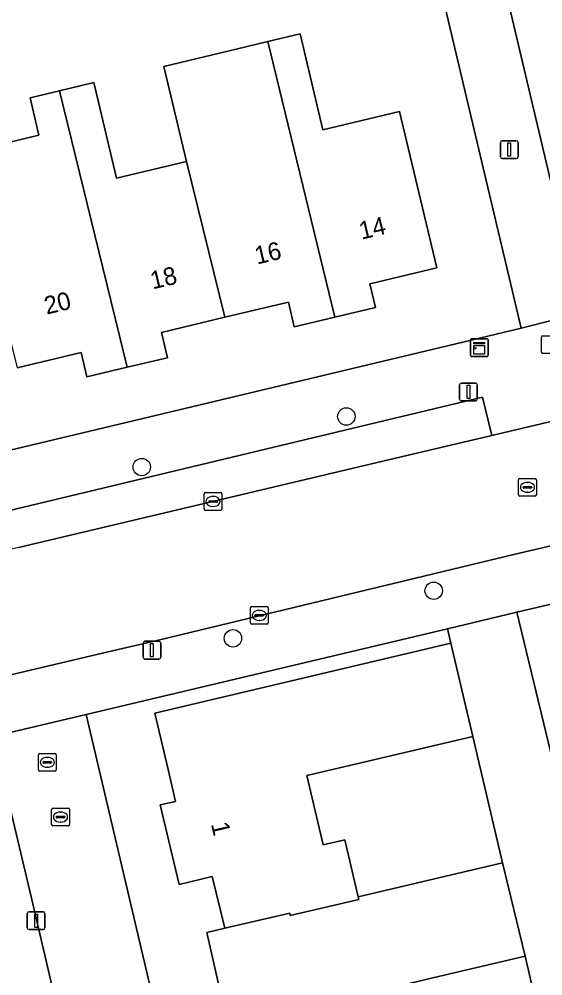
# Model space of a CAD drawing. Extents: x 158031 to 159244, y 380104 to 381214.
# Drawn here: x 158542.1 to 158571.6, y 380670.9 to 380724.7 of the extents above; entities that cross this region are included whole.
import ezdxf

# ---------------------------------------------------------------- set-up
doc = ezdxf.new("R2010")
doc.units = 0
for name, color, linetype in [('IMGEO_Boom', 7, 'Continuous'), ('IMGEO_Brandkraan', 7, 'Continuous'), ('IMGEO_Erf', 7, 'Continuous'), ('IMGEO_Groenvoorziening', 7, 'Continuous'), ('IMGEO_Kast', 7, 'Continuous'), ('IMGEO_Kolk', 7, 'Continuous'), ('IMGEO_Lichtmast', 7, 'Continuous'), ('IMGEO_Muur', 7, 'Continuous'), ('IMGEO_Pand', 7, 'Continuous'), ('IMGEO_Pand_nummerreeks', 7, 'Continuous'), ('IMGEO_Parkeervlak_open', 7, 'Continuous'), ('IMGEO_Rijbaan_lokaal_gesloten', 7, 'Continuous'), ('IMGEO_Rijbaan_lokaal_open', 7, 'Continuous'), ('IMGEO_Rioolput', 7, 'Continuous'), ('IMGEO_Voetpad_open', 7, 'Continuous')]:
    doc.layers.add(name, color=color, linetype=linetype)

msp = doc.modelspace()

# ---------------------------------------------------------------- linework, layer by layer
at = {"layer": 'IMGEO_Boom'}
for centre in [(158560.511, 380702.333), (158549.003, 380699.492), (158565.424, 380692.54), (158554.131, 380689.865)]:
    msp.add_circle(centre, 0.489, dxfattribs=at)
at = {"layer": 'IMGEO_Brandkraan'}
for p, q in [((158571.493, 380705.941), (158571.493, 380706.793)), ((158571.568, 380706.867), (158572.42, 380706.867)), ((158572.42, 380705.867), (158571.568, 380705.867))]:
    msp.add_line(p, q, dxfattribs=at)
for points in [[(158571.493, 380705.941), (158571.493, 380706.793)], [(158571.568, 380706.867), (158572.42, 380706.867)], [(158572.42, 380705.867), (158571.568, 380705.867)]]:
    msp.add_lwpolyline(points, dxfattribs=at)
for centre, start, end in [((158571.57, 380706.791), 91.552, 178.448), ((158571.57, 380706.791), 91.552, 178.448), ((158571.57, 380705.943), 181.552, 268.448), ((158571.57, 380705.943), 181.552, 268.448)]:
    msp.add_arc(centre, 0.0765, start, end, dxfattribs=at)
at = {"layer": 'IMGEO_Erf'}
for points in [[(158588.547, 380730.227), (158590.405, 380730.671), (158592.215, 380731.104), (158593.505, 380725.71), (158597.522, 380726.67), (158596.722, 380730.128), (158600.454, 380731.021), (158599.987, 380733.015), (158599.363, 380735.675), (158601.129, 380736.089), (158600.705, 380737.896), (158568.508, 380730.343), (158573.761, 380708.16), (158615.556, 380718.152)], [(158500, 380690.536), (158567.068, 380706.513), (158570.352, 380707.295), (158564.728, 380731.038), (158521.04, 380720.689)], [(158539.017, 380717.139), (158543.215, 380718.138), (158542.713, 380720.245), (158544.373, 380720.64), (158546.305, 380721.1), (158547.586, 380715.722), (158551.511, 380716.657), (158550.237, 380722.009), (158554.309, 380722.977), (158556.096, 380723.402), (158557.909, 380723.834), (158559.192, 380718.445), (158563.503, 380719.471), (158565.595, 380710.683), (158561.835, 380709.788), (158562.15, 380708.464), (158559.87, 380707.921), (158557.58, 380707.376), (158557.251, 380708.757), (158553.68, 380707.906), (158550.109, 380707.056), (158550.447, 380705.638), (158548.179, 380705.098), (158545.917, 380704.559), (158545.592, 380705.924), (158541.989, 380705.066)], [(158553.401, 380670.117), (158552.668, 380673.331), (158553.676, 380673.568), (158552.968, 380676.473), (158551.102, 380676.035), (158550.042, 380680.516), (158550.907, 380680.701), (158550.486, 380682.497), (158549.745, 380685.66), (158566.395, 380689.602), (158566.205, 380690.407), (158545.869, 380685.589), (158557.728, 380635.248)], [(158552.228, 380634.958), (158542.799, 380675.266), (158540.619, 380684.345), (158526.735, 380681.036), (158440.512, 380660.757)]]:
    msp.add_lwpolyline(points, dxfattribs=at)
for points in [[(158567.635, 380684.354), (158562.769, 380683.206), (158558.292, 380682.15), (158559.211, 380678.257), (158560.428, 380678.544), (158561.184, 380675.343), (158564.433, 380676.109), (158569.299, 380677.257)], [(158570.565, 380672.002), (158565.699, 380670.854), (158561.212, 380669.796), (158562.122, 380665.903), (158563.349, 380666.191), (158564.1, 380662.98), (158567.36, 380663.749), (158572.226, 380664.897)]]:
    msp.add_lwpolyline(points, close=True, dxfattribs=at)
at = {"layer": 'IMGEO_Groenvoorziening'}
msp.add_lwpolyline([(158566.205, 380690.407), (158566.395, 380689.602), (158567.635, 380684.354), (158569.299, 380677.257), (158570.565, 380672.002), (158572.226, 380664.897), (158573.473, 380659.64), (158575.143, 380652.539), (158576.398, 380647.273), (158578.16, 380640.119), (158570.056, 380638.184), (158561.631, 380636.195), (158560.659, 380635.948), (158560.791, 380635.377), (158578.235, 380639.51), (158579.03, 380639.698), (158578.836, 380640.425), (158579.128, 380640.493), (158579.059, 380640.785), (158582.005, 380641.477), (158581.944, 380641.77), (158582.087, 380641.801), (158570.101, 380691.331)], close=True, dxfattribs=at)
at = {"layer": 'IMGEO_Kast'}
for p, q in [((158567.488, 380705.779), (158567.488, 380706.62)), ((158567.488, 380706.62), (158567.488, 380705.779)), ((158567.563, 380706.704), (158568.404, 380706.704)), ((158568.404, 380706.704), (158567.563, 380706.704)), ((158568.488, 380706.629), (158568.488, 380705.788)), ((158568.488, 380705.788), (158568.488, 380706.629)), ((158568.413, 380705.704), (158567.572, 380705.704)), ((158567.572, 380705.704), (158568.413, 380705.704))]:
    msp.add_line(p, q, dxfattribs=at)
for points in [[(158567.683, 380706.494), (158568.283, 380706.494), (158568.283, 380706.409), (158567.683, 380706.409), (158567.683, 380706.494)], [(158567.683, 380706.319), (158568.283, 380706.319), (158568.283, 380705.83), (158567.683, 380705.83), (158567.683, 380706.319)]]:
    msp.add_lwpolyline(points, dxfattribs=at)
msp.add_circle((158567.767, 380706.168), 0.0377, dxfattribs=at)
for centre, start, end in [((158567.566, 380706.626), 92.4484, 184.2845), ((158567.566, 380706.626), 92.4484, 184.2845), ((158568.41, 380706.626), 2.4484, 94.2845), ((158568.41, 380706.626), 2.4484, 94.2845), ((158567.566, 380705.782), 182.4484, 274.2845), ((158567.566, 380705.782), 182.4484, 274.2845), ((158568.41, 380705.782), 272.4484, 4.2845), ((158568.41, 380705.782), 272.4484, 4.2845)]:
    msp.add_arc(centre, 0.0779, start, end, dxfattribs=at)
at = {"layer": 'IMGEO_Kolk'}
for p, q in [((158552.513, 380697.132), (158552.513, 380697.984)), ((158552.588, 380698.058), (158553.44, 380698.058)), ((158552.815, 380697.601), (158553.213, 380697.601)), ((158553.001, 380697.838), (158553.026, 380697.838)), ((158553.514, 380697.984), (158553.514, 380697.132)), ((158553.44, 380697.058), (158552.588, 380697.058)), ((158552.772, 380697.552), (158552.772, 380697.564)), ((158553.21, 380697.515), (158552.812, 380697.515)), ((158553.024, 380697.278), (158552.999, 380697.278)), ((158553.256, 380697.564), (158553.256, 380697.552)), ((158555.111, 380690.73), (158555.111, 380691.582)), ((158555.186, 380691.656), (158556.038, 380691.656)), ((158555.37, 380691.15), (158555.37, 380691.162)), ((158555.413, 380691.199), (158555.811, 380691.199)), ((158555.599, 380691.436), (158555.624, 380691.436)), ((158555.854, 380691.162), (158555.854, 380691.15)), ((158556.112, 380691.582), (158556.112, 380690.73)), ((158556.038, 380690.656), (158555.186, 380690.656)), ((158555.808, 380691.113), (158555.41, 380691.113)), ((158555.622, 380690.876), (158555.597, 380690.876)), ((158543.928, 380679.396), (158543.928, 380680.248)), ((158544.003, 380680.322), (158544.855, 380680.322)), ((158544.23, 380679.865), (158544.628, 380679.865)), ((158544.416, 380680.102), (158544.441, 380680.102)), ((158544.929, 380680.248), (158544.929, 380679.396)), ((158544.855, 380679.322), (158544.003, 380679.322)), ((158544.187, 380679.816), (158544.187, 380679.828)), ((158544.625, 380679.779), (158544.227, 380679.779)), ((158544.439, 380679.542), (158544.414, 380679.542)), ((158544.671, 380679.828), (158544.671, 380679.816))]:
    msp.add_line(p, q, dxfattribs=at)
for points in [[(158552.513, 380697.132), (158552.513, 380697.984)], [(158552.588, 380698.058), (158553.44, 380698.058)], [(158553.514, 380697.984), (158553.514, 380697.132)], [(158553.44, 380697.058), (158552.588, 380697.058)], [(158555.111, 380690.73), (158555.111, 380691.582)], [(158555.186, 380691.656), (158556.038, 380691.656)], [(158556.112, 380691.582), (158556.112, 380690.73)], [(158556.038, 380690.656), (158555.186, 380690.656)], [(158543.928, 380679.396), (158543.928, 380680.248)], [(158544.003, 380680.322), (158544.855, 380680.322)], [(158544.929, 380680.248), (158544.929, 380679.396)], [(158544.855, 380679.322), (158544.003, 380679.322)]]:
    msp.add_lwpolyline(points, dxfattribs=at)
for centre, radius, start, end in [((158552.59, 380697.982), 0.0765, 91.552, 178.448), ((158552.59, 380697.982), 0.0765, 91.552, 178.448), ((158552.812, 380697.561), 0.0403, 85.8775, 175.7526), ((158553.217, 380697.563), 0.0386, 1.7309, 96.639), ((158553.438, 380697.982), 0.0765, 1.552, 88.448), ((158553.438, 380697.982), 0.0765, 1.552, 88.448), ((158552.59, 380697.134), 0.0765, 181.552, 268.448), ((158552.59, 380697.134), 0.0765, 181.552, 268.448), ((158552.809, 380697.551), 0.0366, 178.938, 274.7102), ((158553.213, 380697.558), 0.043, 264.8664, 352.4533), ((158553.438, 380697.134), 0.0765, 271.552, 358.448), ((158553.438, 380697.134), 0.0765, 271.552, 358.448), ((158555.188, 380691.58), 0.0765, 91.552, 178.448), ((158555.188, 380691.58), 0.0765, 91.552, 178.448), ((158555.41, 380691.159), 0.0403, 85.8775, 175.7526), ((158555.407, 380691.149), 0.0366, 178.938, 274.7102), ((158555.811, 380691.156), 0.043, 264.8664, 352.4533), ((158555.815, 380691.161), 0.0386, 1.7309, 96.639), ((158556.036, 380691.58), 0.0765, 1.552, 88.448), ((158556.036, 380691.58), 0.0765, 1.552, 88.448), ((158555.188, 380690.732), 0.0765, 181.552, 268.448), ((158555.188, 380690.732), 0.0765, 181.552, 268.448), ((158556.036, 380690.732), 0.0765, 271.552, 358.448), ((158556.036, 380690.732), 0.0765, 271.552, 358.448), ((158544.005, 380680.246), 0.0765, 91.552, 178.448), ((158544.005, 380680.246), 0.0765, 91.552, 178.448), ((158544.227, 380679.825), 0.0403, 85.8775, 175.7526), ((158544.632, 380679.827), 0.0386, 1.7309, 96.639), ((158544.853, 380680.246), 0.0765, 1.552, 88.448), ((158544.853, 380680.246), 0.0765, 1.552, 88.448), ((158544.005, 380679.398), 0.0765, 181.552, 268.448), ((158544.005, 380679.398), 0.0765, 181.552, 268.448), ((158544.224, 380679.815), 0.0366, 178.938, 274.7102), ((158544.628, 380679.822), 0.043, 264.8664, 352.4533), ((158544.853, 380679.398), 0.0765, 271.552, 358.448), ((158544.853, 380679.398), 0.0765, 271.552, 358.448)]:
    msp.add_arc(centre, radius, start, end, dxfattribs=at)
for centre, major_axis, ratio, start_param, end_param in [((158553, 380697.558), (-0.387, 0.002), 0.722429, 4.712389, 7.853982), ((158553.025, 380697.558), (-0.39, 0.002), 0.717154, 1.570796, 4.712389), ((158555.598, 380691.156), (-0.387, 0.002), 0.722429, 4.712389, 7.853982), ((158555.623, 380691.156), (-0.39, 0.002), 0.717154, 1.570796, 4.712389), ((158544.415, 380679.822), (-0.387, 0.002), 0.722429, 4.712389, 7.853982), ((158544.44, 380679.822), (-0.39, 0.002), 0.717154, 1.570796, 4.712389)]:
    msp.add_ellipse(centre, major_axis=major_axis, ratio=ratio, start_param=start_param, end_param=end_param, dxfattribs=at)
at = {"layer": 'IMGEO_Lichtmast'}
for p, q in [((158569.179, 380716.93), (158569.179, 380717.73)), ((158569.179, 380717.73), (158569.179, 380716.93)), ((158569.279, 380717.83), (158570.069, 380717.83)), ((158570.069, 380717.83), (158569.279, 380717.83)), ((158570.169, 380717.73), (158570.169, 380716.93)), ((158570.169, 380716.93), (158570.169, 380717.73)), ((158570.069, 380716.83), (158569.279, 380716.83)), ((158569.279, 380716.83), (158570.069, 380716.83)), ((158566.883, 380703.31), (158566.883, 380704.11)), ((158566.883, 380704.11), (158566.883, 380703.31)), ((158566.983, 380704.21), (158567.773, 380704.21)), ((158567.773, 380704.21), (158566.983, 380704.21)), ((158567.873, 380704.11), (158567.873, 380703.31)), ((158567.873, 380703.31), (158567.873, 380704.11)), ((158567.773, 380703.21), (158566.983, 380703.21)), ((158566.983, 380703.21), (158567.773, 380703.21)), ((158549.079, 380688.801), (158549.079, 380689.601)), ((158549.079, 380689.601), (158549.079, 380688.801)), ((158549.179, 380689.701), (158549.969, 380689.701)), ((158549.969, 380689.701), (158549.179, 380689.701)), ((158550.069, 380689.601), (158550.069, 380688.801)), ((158550.069, 380688.801), (158550.069, 380689.601)), ((158549.969, 380688.701), (158549.179, 380688.701)), ((158549.179, 380688.701), (158549.969, 380688.701)), ((158542.661, 380674.498), (158543.451, 380674.498)), ((158543.451, 380674.498), (158542.661, 380674.498)), ((158542.561, 380673.598), (158542.561, 380674.398)), ((158542.561, 380674.398), (158542.561, 380673.598)), ((158543.551, 380674.398), (158543.551, 380673.598)), ((158543.551, 380673.598), (158543.551, 380674.398)), ((158543.451, 380673.498), (158542.661, 380673.498)), ((158542.661, 380673.498), (158543.451, 380673.498))]:
    msp.add_line(p, q, dxfattribs=at)
for points in [[(158569.599, 380717.705), (158569.749, 380717.705), (158569.749, 380716.955), (158569.599, 380716.955), (158569.599, 380717.705)], [(158567.303, 380704.085), (158567.453, 380704.085), (158567.453, 380703.335), (158567.303, 380703.335), (158567.303, 380704.085)], [(158549.499, 380689.576), (158549.649, 380689.576), (158549.649, 380688.826), (158549.499, 380688.826), (158549.499, 380689.576)], [(158542.981, 380674.373), (158543.131, 380674.373), (158543.131, 380673.623), (158542.981, 380673.623), (158542.981, 380674.373)]]:
    msp.add_lwpolyline(points, dxfattribs=at)
for centre, start, end in [((158569.279, 380717.73), 90, 180), ((158569.279, 380717.73), 90, 180), ((158570.069, 380717.73), 0, 90), ((158570.069, 380717.73), 360, 90), ((158569.279, 380716.93), 180, 270), ((158569.279, 380716.93), 180, 270), ((158570.069, 380716.93), 270, 0), ((158570.069, 380716.93), 270, 0), ((158566.983, 380704.11), 90, 180), ((158566.983, 380704.11), 90, 180), ((158567.773, 380704.11), 0, 90), ((158567.773, 380704.11), 360, 90), ((158566.983, 380703.31), 180, 270), ((158566.983, 380703.31), 180, 270), ((158567.773, 380703.31), 270, 0), ((158567.773, 380703.31), 270, 0), ((158549.179, 380689.601), 90, 180), ((158549.179, 380689.601), 90, 180), ((158549.969, 380689.601), 0, 90), ((158549.969, 380689.601), 360, 90), ((158549.179, 380688.801), 180, 270), ((158549.179, 380688.801), 180, 270), ((158549.969, 380688.801), 270, 0), ((158549.969, 380688.801), 270, 0), ((158542.661, 380674.398), 90, 180), ((158542.661, 380674.398), 90, 180), ((158543.451, 380674.398), 0, 90), ((158543.451, 380674.398), 360, 90), ((158542.661, 380673.598), 180, 270), ((158542.661, 380673.598), 180, 270), ((158543.451, 380673.598), 270, 0), ((158543.451, 380673.598), 270, 0)]:
    msp.add_arc(centre, 0.1, start, end, dxfattribs=at)
at = {"layer": 'IMGEO_Muur'}
msp.add_lwpolyline([(158540.619, 380684.345), (158542.799, 380675.266)], dxfattribs=at)
at = {"layer": 'IMGEO_Pand'}
for points in [[(158556.096, 380723.402), (158554.309, 380722.977), (158550.237, 380722.009), (158551.511, 380716.657), (158553.68, 380707.906), (158557.251, 380708.757), (158557.58, 380707.376), (158559.87, 380707.921)], [(158556.096, 380723.402), (158559.87, 380707.921), (158562.15, 380708.464), (158561.835, 380709.788), (158565.595, 380710.683), (158563.503, 380719.471), (158559.192, 380718.445), (158557.909, 380723.834)], [(158548.179, 380705.098), (158550.447, 380705.638), (158550.109, 380707.056), (158553.68, 380707.906), (158551.511, 380716.657), (158547.586, 380715.722), (158546.305, 380721.1), (158544.373, 380720.64)], [(158544.373, 380720.64), (158542.713, 380720.245), (158543.215, 380718.138), (158539.017, 380717.139), (158539.801, 380713.845), (158541.989, 380705.066), (158545.592, 380705.924), (158545.917, 380704.559), (158548.179, 380705.098)], [(158561.184, 380675.343), (158560.428, 380678.544), (158559.211, 380678.257), (158558.292, 380682.15), (158562.769, 380683.206), (158567.635, 380684.354), (158566.395, 380689.602), (158549.745, 380685.66), (158550.486, 380682.497), (158550.907, 380680.701), (158550.042, 380680.516), (158551.102, 380676.035), (158552.968, 380676.473), (158553.676, 380673.568), (158557.325, 380674.426), (158557.359, 380674.28), (158561.218, 380675.197)], [(158564.1, 380662.98), (158563.349, 380666.191), (158562.122, 380665.903), (158561.212, 380669.796), (158565.699, 380670.854), (158570.565, 380672.002), (158569.299, 380677.257), (158564.433, 380676.109), (158561.184, 380675.343), (158561.218, 380675.197), (158557.359, 380674.28), (158557.325, 380674.426), (158553.676, 380673.568), (158552.668, 380673.331), (158553.401, 380670.117), (158553.804, 380668.347), (158552.964, 380668.161), (158554.019, 380663.668), (158559.544, 380664.979), (158560.213, 380662.065), (158560.247, 380661.919), (158564.134, 380662.834)]]:
    msp.add_lwpolyline(points, close=True, dxfattribs=at)
at = {"layer": 'IMGEO_Parkeervlak_open'}
msp.add_lwpolyline([(158542.058, 380694.963), (158562.571, 380699.819), (158568.7, 380701.266), (158568.163, 380703.411), (158500, 380687.103)], dxfattribs=at)
at = {"layer": 'IMGEO_Rijbaan_lokaal_gesloten'}
for points in [[(158606.86, 380710.387), (158593.579, 380707.143), (158575.987, 380702.987), (158568.7, 380701.266), (158562.571, 380699.819), (158542.058, 380694.963), (158511.485, 380687.697), (158500, 380684.965), (158478.511, 380679.852), (158472.929, 380678.524), (158465.555, 380676.768), (158464.498, 380676.516), (158456.256, 380674.553), (158428.391, 380668.017)], [(158468.629, 380670.535), (158475.98, 380672.286), (158488.915, 380675.368), (158493.013, 380676.331), (158496.254, 380677.093), (158500, 380677.974), (158508.664, 380680), (158511.898, 380680.77), (158515.63, 380681.659), (158534.596, 380686.174), (158538.203, 380687.002), (158546.861, 380689.045), (158549.705, 380689.705), (158569.612, 380694.494), (158570.81, 380694.782), (158596.549, 380700.81), (158610.098, 380703.953)]]:
    msp.add_lwpolyline(points, dxfattribs=at)
at = {"layer": 'IMGEO_Rijbaan_lokaal_open'}
msp.add_lwpolyline([(158545.869, 380685.589), (158540.619, 380684.345), (158542.799, 380675.266), (158552.228, 380634.958), (158552.455, 380633.99), (158557.728, 380635.248)], close=True, dxfattribs=at)
at = {"layer": 'IMGEO_Rioolput'}
for p, q in [((158570.201, 380697.926), (158570.201, 380698.778)), ((158570.276, 380698.852), (158571.128, 380698.852)), ((158571.202, 380698.778), (158571.202, 380697.926)), ((158570.46, 380698.346), (158570.46, 380698.358)), ((158570.898, 380698.309), (158570.5, 380698.309)), ((158570.503, 380698.395), (158570.901, 380698.395)), ((158570.689, 380698.632), (158570.714, 380698.632)), ((158570.944, 380698.358), (158570.944, 380698.346)), ((158571.128, 380697.852), (158570.276, 380697.852)), ((158570.712, 380698.072), (158570.687, 380698.072)), ((158543.187, 380682.471), (158543.187, 380683.323)), ((158543.262, 380683.397), (158544.114, 380683.397)), ((158543.675, 380683.177), (158543.7, 380683.177)), ((158544.188, 380683.323), (158544.188, 380682.471)), ((158543.446, 380682.891), (158543.446, 380682.903)), ((158543.884, 380682.854), (158543.486, 380682.854)), ((158543.489, 380682.94), (158543.887, 380682.94)), ((158543.698, 380682.617), (158543.673, 380682.617)), ((158543.93, 380682.903), (158543.93, 380682.891)), ((158544.114, 380682.397), (158543.262, 380682.397))]:
    msp.add_line(p, q, dxfattribs=at)
for points in [[(158570.201, 380697.926), (158570.201, 380698.778)], [(158570.276, 380698.852), (158571.128, 380698.852)], [(158571.202, 380698.778), (158571.202, 380697.926)], [(158571.128, 380697.852), (158570.276, 380697.852)], [(158543.187, 380682.471), (158543.187, 380683.323)], [(158543.262, 380683.397), (158544.114, 380683.397)], [(158544.188, 380683.323), (158544.188, 380682.471)], [(158544.114, 380682.397), (158543.262, 380682.397)]]:
    msp.add_lwpolyline(points, dxfattribs=at)
for centre, radius, start, end in [((158570.278, 380698.776), 0.0765, 91.552, 178.448), ((158570.278, 380698.776), 0.0765, 91.552, 178.448), ((158571.126, 380698.776), 0.0765, 1.552, 88.448), ((158571.126, 380698.776), 0.0765, 1.552, 88.448), ((158570.5, 380698.355), 0.0403, 85.8775, 175.7526), ((158570.497, 380698.345), 0.0366, 178.938, 274.7102), ((158570.901, 380698.352), 0.043, 264.8664, 352.4533), ((158570.905, 380698.357), 0.0386, 1.7309, 96.639), ((158570.278, 380697.928), 0.0765, 181.552, 268.448), ((158570.278, 380697.928), 0.0765, 181.552, 268.448), ((158571.126, 380697.928), 0.0765, 271.552, 358.448), ((158571.126, 380697.928), 0.0765, 271.552, 358.448), ((158543.264, 380683.321), 0.0765, 91.552, 178.448), ((158543.264, 380683.321), 0.0765, 91.552, 178.448), ((158544.112, 380683.321), 0.0765, 1.552, 88.448), ((158544.112, 380683.321), 0.0765, 1.552, 88.448), ((158543.486, 380682.9), 0.0403, 85.8775, 175.7526), ((158543.483, 380682.89), 0.0366, 178.938, 274.7102), ((158543.887, 380682.897), 0.043, 264.8664, 352.4533), ((158543.891, 380682.902), 0.0386, 1.7309, 96.639), ((158543.264, 380682.473), 0.0765, 181.552, 268.448), ((158543.264, 380682.473), 0.0765, 181.552, 268.448), ((158544.112, 380682.473), 0.0765, 271.552, 358.448), ((158544.112, 380682.473), 0.0765, 271.552, 358.448)]:
    msp.add_arc(centre, radius, start, end, dxfattribs=at)
for centre, major_axis, ratio, start_param, end_param in [((158570.688, 380698.352), (-0.387, 0.002), 0.722429, 4.712389, 7.853982), ((158570.713, 380698.352), (-0.39, 0.002), 0.717154, 1.570796, 4.712389), ((158543.674, 380682.897), (-0.387, 0.002), 0.722429, 4.712389, 7.853982), ((158543.699, 380682.897), (-0.39, 0.002), 0.717154, 1.570796, 4.712389)]:
    msp.add_ellipse(centre, major_axis=major_axis, ratio=ratio, start_param=start_param, end_param=end_param, dxfattribs=at)
at = {"layer": 'IMGEO_Voetpad_open'}
for points in [[(158559.795, 380767.141), (158550.898, 380765.127), (158553.139, 380755.776), (158554.051, 380751.969), (158555.616, 380752.341), (158559.465, 380753.253), (158560.236, 380750), (158564.379, 380732.511), (158564.728, 380731.038), (158570.352, 380707.295), (158573.761, 380708.16), (158568.508, 380730.343), (158568.185, 380731.708), (158563.854, 380750)], [(158581.882, 380657.767), (158573.471, 380692.129), (158570.101, 380691.331), (158582.087, 380641.801), (158581.944, 380641.77), (158582.005, 380641.477), (158585.545, 380642.697)]]:
    msp.add_lwpolyline(points, close=True, dxfattribs=at)
for points in [[(158678.337, 380720.133), (158638.594, 380710.645), (158635.165, 380709.826), (158615.004, 380705.091), (158610.098, 380703.953), (158596.549, 380700.81), (158570.81, 380694.782), (158569.612, 380694.494), (158549.705, 380689.705), (158546.861, 380689.045), (158538.203, 380687.002), (158534.596, 380686.174), (158515.63, 380681.659), (158511.898, 380680.77), (158508.664, 380680), (158500, 380677.974), (158496.254, 380677.093), (158493.013, 380676.331), (158488.915, 380675.368), (158475.98, 380672.286), (158468.629, 380670.535)], [(158620.444, 380718.631), (158615.556, 380718.152), (158573.761, 380708.16), (158570.352, 380707.295), (158567.068, 380706.513), (158500, 380690.536), (158478.148, 380685.33), (158475.055, 380684.601), (158470.774, 380683.592), (158465.02, 380682.236), (158462.621, 380681.705), (158458.268, 380680.768), (158452.408, 380679.382), (158444.752, 380677.453), (158441.902, 380676.775), (158437.459, 380675.717), (158427.098, 380673.251), (158417.251, 380670.908), (158417.108, 380670.868)], [(158568.163, 380703.411), (158568.7, 380701.266), (158575.987, 380702.987), (158575.502, 380705.07), (158601.923, 380711.332), (158602.727, 380711.509)], [(158423.526, 380656.735), (158425.174, 380657.148), (158440.512, 380660.757), (158526.735, 380681.036), (158540.619, 380684.345), (158545.869, 380685.589), (158566.205, 380690.407), (158570.101, 380691.331), (158573.471, 380692.129), (158646.034, 380709.321)], [(158500, 380687.103), (158568.163, 380703.411)]]:
    msp.add_lwpolyline(points, dxfattribs=at)

# ---------------------------------------------------------------- texts
at = {"layer": 'IMGEO_Pand_nummerreeks'}
for s, rotation, p in [('14', 13.3732, (158561.36, 380712.266)), ('16', 13.3728, (158555.484, 380710.869)), ('18', 13.3732, (158549.612, 380709.473)), ('20', 13.3728, (158543.647, 380708.055)), ('1', 283.3089, (158552.889, 380679.428))]:
    msp.add_text(s, height=1, rotation=rotation, dxfattribs=at).set_placement(p)

doc.saveas('drawing.dxf')
